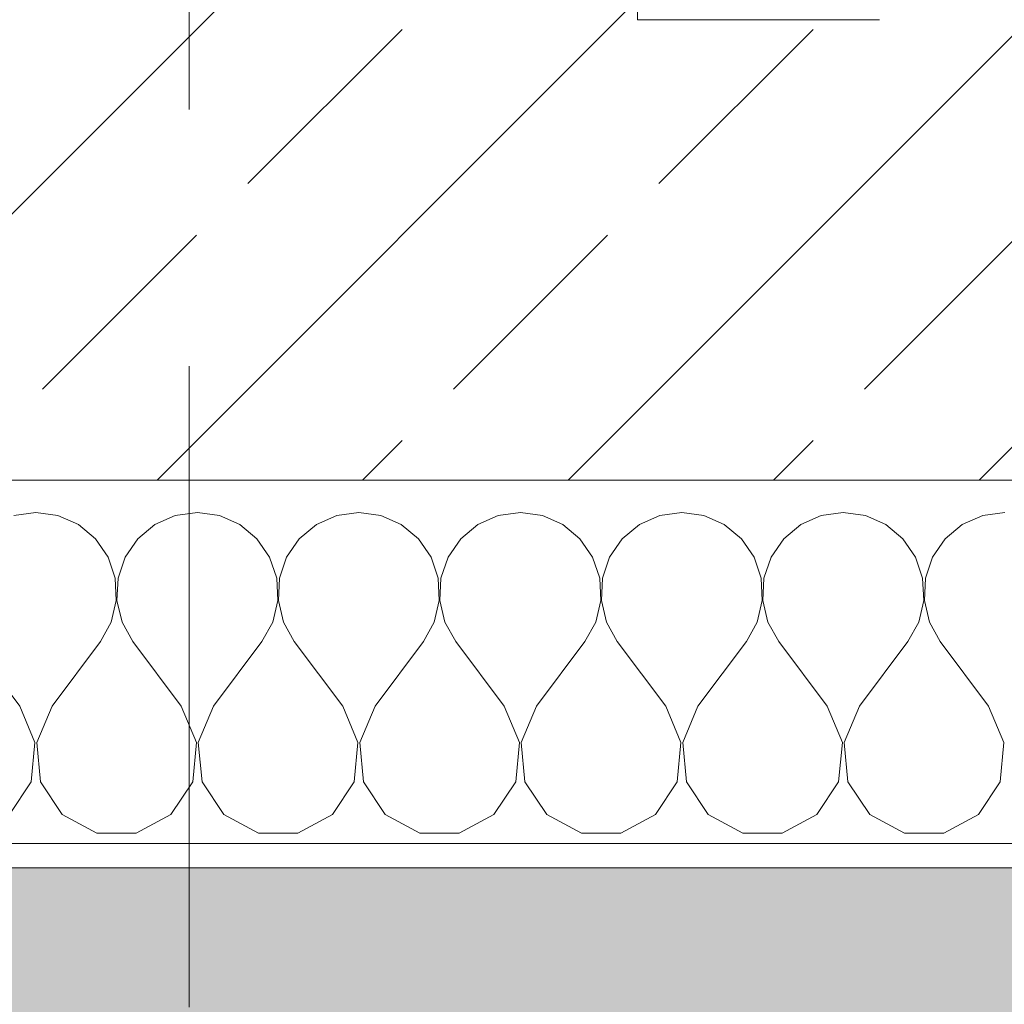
# Model space of a CAD drawing. Header units: metres. Extents: x -3.6 to 90.7, y -11.1 to 18.
# Tile 541 of 656: x 50.86 to 51.266, y -0.211 to 0.195. Entities that reach past the tile are written whole.
import ezdxf

# ---------------------------------------------------------------- set-up
doc = ezdxf.new("R2010")
doc.units = ezdxf.units.M
doc.header["$MEASUREMENT"] = 0
doc.linetypes.add('Strichlinie doppelt', pattern=[0.546806, 0.264583, -0.105833, 0.070556, -0.105833])
doc.linetypes.add('Untersicht', pattern=[0.1, 0.075, -0.025])
for name, color, linetype in [('152 - Bemaßung_ Beschriftung.Ausbau', 7, 'Continuous'), ('302 - Elemente.Schraffur', 7, 'Continuous'), ('451 - Universal.Achsen Raster', 7, 'Continuous'), ('603 - Struktur.Bodenplatte_ Decke Roh', 7, 'Continuous'), ('604 - Struktur.Wand Aussen', 7, 'Continuous'), ('Neubau_653 - Abdeckung.TB Verkofferung', 7, 'Continuous')]:
    doc.layers.add(name, color=color, linetype=linetype)
doc.styles.add('ERSTELLTER_STIL_2', font='txt')
doc.dimstyles.new('ERSTELLTER_STIL__1', dxfattribs={"dimtxt": 0.1, "dimasz": 0.0532, "dimexe": 0.18, "dimexo": 0.0625, "dimgap": 0, "dimtad": 1, "dimzin": 0, "dimdsep": 46, "dimtxsty": 'ERSTELLTER_STIL_2', "dimblk": 'ARROWHEAD_2', "dimblk1": 'ARROWHEAD_2', "dimblk2": 'ARROWHEAD_2', "dimcen": 0.09, "dimse1": 1, "dimse2": 1, "dimclrd": 7, "dimclre": 7, "dimclrt": 7, "dimazin": 0, "dimtfac": 1, "dimtdec": 4, "dimtmove": 0, "dimatfit": 3, "dimfxl": 1, "dimtolj": 1, "dimtzin": 0, "dimarcsym": 0})
doc.dimstyles.new('ERSTELLTER_STIL__2', dxfattribs={"dimtxt": 0.1, "dimasz": 0.0532, "dimexe": 0.18, "dimexo": 0.0625, "dimgap": 0, "dimtad": 1, "dimzin": 0, "dimdsep": 46, "dimtxsty": 'ERSTELLTER_STIL_2', "dimblk": 'ARROWHEAD_2', "dimblk1": 'ARROWHEAD_2', "dimblk2": 'ARROWHEAD_2', "dimcen": 0.09, "dimse1": 1, "dimse2": 1, "dimclrd": 7, "dimclre": 7, "dimclrt": 7, "dimazin": 0, "dimtfac": 1, "dimtdec": 4, "dimtmove": 2, "dimatfit": 3, "dimfxl": 1, "dimtolj": 1, "dimtzin": 0, "dimarcsym": 0})
doc.dimstyles.new('ERSTELLTER_STIL__3', dxfattribs={"dimtxt": 0.1, "dimasz": 0.0532, "dimexe": 0.18, "dimexo": 0.0625, "dimgap": 0, "dimtad": 1, "dimtih": 1, "dimtoh": 1, "dimzin": 0, "dimdsep": 46, "dimtxsty": 'ERSTELLTER_STIL_2', "dimblk": 'ARROWHEAD_2', "dimblk1": 'ARROWHEAD_2', "dimblk2": 'ARROWHEAD_2', "dimcen": 0.09, "dimse1": 1, "dimse2": 1, "dimclrd": 7, "dimclre": 7, "dimclrt": 7, "dimazin": 0, "dimtfac": 1, "dimtdec": 4, "dimtmove": 0, "dimatfit": 3, "dimfxl": 1, "dimtolj": 1, "dimtzin": 0, "dimarcsym": 0})

# ---------------------------------------------------------------- blocks, each defined once
blk = doc.blocks.new('*X86')
at = {"layer": '604 - Struktur.Wand Aussen', "color": 7, "linetype": 'Continuous', "lineweight": 5}
for p, q in [((50.86667, -0.00833), (50.85756, -0.0096)), ((50.87578, -0.0096), (50.86667, -0.00833)), ((50.88419, -0.01331), (50.87578, -0.0096)), ((50.92422, -0.0096), (50.91581, -0.01331)), ((50.93333, -0.00833), (50.92422, -0.0096)), ((50.94244, -0.0096), (50.93333, -0.00833)), ((50.95086, -0.01331), (50.94244, -0.0096)), ((50.99089, -0.0096), (50.98248, -0.01331)), ((51, -0.00833), (50.99089, -0.0096)), ((51.00911, -0.0096), (51, -0.00833)), ((51.01752, -0.01331), (51.00911, -0.0096)), ((51.05756, -0.0096), (51.04914, -0.01331)), ((51.06667, -0.00833), (51.05756, -0.0096)), ((51.07578, -0.0096), (51.06667, -0.00833)), ((51.08419, -0.01331), (51.07578, -0.0096)), ((51.12422, -0.0096), (51.11581, -0.01331)), ((51.13333, -0.00833), (51.12422, -0.0096)), ((51.14244, -0.0096), (51.13333, -0.00833)), ((51.15086, -0.01331), (51.14244, -0.0096)), ((51.19089, -0.0096), (51.18248, -0.01331)), ((51.2, -0.00833), (51.19089, -0.0096)), ((51.20911, -0.0096), (51.2, -0.00833)), ((51.21752, -0.01331), (51.20911, -0.0096)), ((51.25756, -0.0096), (51.24914, -0.01331)), ((51.26667, -0.00833), (51.25756, -0.0096)), ((50.89127, -0.01918), (50.88419, -0.01331)), ((50.91581, -0.01331), (50.90873, -0.01918)), ((50.95794, -0.01918), (50.95086, -0.01331)), ((50.98248, -0.01331), (50.97539, -0.01918)), ((51.02461, -0.01918), (51.01752, -0.01331)), ((51.04914, -0.01331), (51.04206, -0.01918)), ((51.09127, -0.01918), (51.08419, -0.01331)), ((51.11581, -0.01331), (51.10873, -0.01918)), ((51.15794, -0.01918), (51.15086, -0.01331)), ((51.18248, -0.01331), (51.17539, -0.01918)), ((51.22461, -0.01918), (51.21752, -0.01331)), ((51.24914, -0.01331), (51.24206, -0.01918)), ((50.89648, -0.02676), (50.89127, -0.01918)), ((50.90873, -0.01918), (50.90352, -0.02676)), ((50.96315, -0.02676), (50.95794, -0.01918)), ((50.97539, -0.01918), (50.97019, -0.02676)), ((51.02981, -0.02676), (51.02461, -0.01918)), ((51.04206, -0.01918), (51.03685, -0.02676)), ((51.09648, -0.02676), (51.09127, -0.01918)), ((51.10873, -0.01918), (51.10352, -0.02676)), ((51.16315, -0.02676), (51.15794, -0.01918)), ((51.17539, -0.01918), (51.17019, -0.02676)), ((51.22981, -0.02676), (51.22461, -0.01918)), ((51.24206, -0.01918), (51.23685, -0.02676)), ((50.89942, -0.03547), (50.89648, -0.02676)), ((50.90352, -0.02676), (50.90058, -0.03547)), ((50.96609, -0.03547), (50.96315, -0.02676)), ((50.97019, -0.02676), (50.96725, -0.03547)), ((51.03275, -0.03547), (51.02981, -0.02676)), ((51.03685, -0.02676), (51.03391, -0.03547)), ((51.09942, -0.03547), (51.09648, -0.02676)), ((51.10352, -0.02676), (51.10058, -0.03547)), ((51.16609, -0.03547), (51.16315, -0.02676)), ((51.17019, -0.02676), (51.16725, -0.03547)), ((51.23275, -0.03547), (51.22981, -0.02676)), ((51.23685, -0.02676), (51.23391, -0.03547)), ((50.89987, -0.04466), (50.89942, -0.03547)), ((50.90058, -0.03547), (50.90013, -0.04466)), ((50.96653, -0.04466), (50.96609, -0.03547)), ((50.96725, -0.03547), (50.9668, -0.04466)), ((51.0332, -0.04466), (51.03275, -0.03547)), ((51.03391, -0.03547), (51.03347, -0.04466)), ((51.09987, -0.04466), (51.09942, -0.03547)), ((51.10058, -0.03547), (51.10013, -0.04466)), ((51.16653, -0.04466), (51.16609, -0.03547)), ((51.16725, -0.03547), (51.1668, -0.04466)), ((51.2332, -0.04466), (51.23275, -0.03547)), ((51.23391, -0.03547), (51.23347, -0.04466)), ((50.89778, -0.05362), (50.89987, -0.04466)), ((50.90013, -0.04466), (50.90222, -0.05362)), ((50.96445, -0.05362), (50.96653, -0.04466)), ((50.9668, -0.04466), (50.96888, -0.05362)), ((51.03112, -0.05362), (51.0332, -0.04466)), ((51.03347, -0.04466), (51.03555, -0.05362)), ((51.09778, -0.05362), (51.09987, -0.04466)), ((51.10013, -0.04466), (51.10222, -0.05362)), ((51.16445, -0.05362), (51.16653, -0.04466)), ((51.1668, -0.04466), (51.16888, -0.05362)), ((51.23112, -0.05362), (51.2332, -0.04466)), ((51.23347, -0.04466), (51.23555, -0.05362)), ((50.89333, -0.06167), (50.89778, -0.05362)), ((50.90222, -0.05362), (50.90667, -0.06167)), ((50.96, -0.06167), (50.96445, -0.05362)), ((50.96888, -0.05362), (50.97333, -0.06167)), ((51.02667, -0.06167), (51.03112, -0.05362)), ((51.03555, -0.05362), (51.04, -0.06167)), ((51.09333, -0.06167), (51.09778, -0.05362)), ((51.10222, -0.05362), (51.10667, -0.06167)), ((51.16, -0.06167), (51.16445, -0.05362)), ((51.16888, -0.05362), (51.17333, -0.06167)), ((51.22667, -0.06167), (51.23112, -0.05362)), ((51.23555, -0.05362), (51.24, -0.06167)), ((50.86, -0.08833), (50.84, -0.06167)), ((50.87333, -0.08833), (50.89333, -0.06167)), ((50.92667, -0.08833), (50.90667, -0.06167)), ((50.94, -0.08833), (50.96, -0.06167)), ((50.99333, -0.08833), (50.97333, -0.06167)), ((51.00667, -0.08833), (51.02667, -0.06167)), ((51.06, -0.08833), (51.04, -0.06167)), ((51.07333, -0.08833), (51.09333, -0.06167)), ((51.12667, -0.08833), (51.10667, -0.06167)), ((51.14, -0.08833), (51.16, -0.06167)), ((51.19333, -0.08833), (51.17333, -0.06167)), ((51.20667, -0.08833), (51.22667, -0.06167)), ((51.26, -0.08833), (51.24, -0.06167)), ((50.86629, -0.1033), (50.86, -0.08833)), ((50.87333, -0.08833), (50.86705, -0.1033)), ((50.93295, -0.1033), (50.92667, -0.08833)), ((50.94, -0.08833), (50.93371, -0.1033)), ((50.99962, -0.1033), (50.99333, -0.08833)), ((51.00667, -0.08833), (51.00038, -0.1033)), ((51.06629, -0.1033), (51.06, -0.08833)), ((51.07333, -0.08833), (51.06705, -0.1033)), ((51.13295, -0.1033), (51.12667, -0.08833)), ((51.14, -0.08833), (51.13371, -0.1033)), ((51.19962, -0.1033), (51.19333, -0.08833)), ((51.20667, -0.08833), (51.20038, -0.1033)), ((51.26629, -0.1033), (51.26, -0.08833)), ((50.86475, -0.11947), (50.86629, -0.1033)), ((50.86705, -0.1033), (50.86858, -0.11947)), ((50.93142, -0.11947), (50.93295, -0.1033)), ((50.93371, -0.1033), (50.93525, -0.11947)), ((50.99808, -0.11947), (50.99962, -0.1033)), ((51.00038, -0.1033), (51.00192, -0.11947)), ((51.06475, -0.11947), (51.06629, -0.1033)), ((51.06705, -0.1033), (51.06858, -0.11947)), ((51.13142, -0.11947), (51.13295, -0.1033)), ((51.13371, -0.1033), (51.13525, -0.11947)), ((51.19808, -0.11947), (51.19962, -0.1033)), ((51.20038, -0.1033), (51.20192, -0.11947)), ((51.26475, -0.11947), (51.26629, -0.1033)), ((50.85576, -0.13299), (50.86475, -0.11947)), ((50.86858, -0.11947), (50.87757, -0.13299)), ((50.92243, -0.13299), (50.93142, -0.11947)), ((50.93525, -0.11947), (50.94424, -0.13299)), ((50.9891, -0.13299), (50.99808, -0.11947)), ((51.00192, -0.11947), (51.0109, -0.13299)), ((51.05576, -0.13299), (51.06475, -0.11947)), ((51.06858, -0.11947), (51.07757, -0.13299)), ((51.12243, -0.13299), (51.13142, -0.11947)), ((51.13525, -0.11947), (51.14424, -0.13299)), ((51.1891, -0.13299), (51.19808, -0.11947)), ((51.20192, -0.11947), (51.2109, -0.13299)), ((51.25576, -0.13299), (51.26475, -0.11947)), ((50.87757, -0.13299), (50.89188, -0.14066)), ((50.90812, -0.14066), (50.92243, -0.13299)), ((50.94424, -0.13299), (50.95855, -0.14066)), ((50.97479, -0.14066), (50.9891, -0.13299)), ((51.0109, -0.13299), (51.02521, -0.14066)), ((51.04145, -0.14066), (51.05576, -0.13299)), ((51.07757, -0.13299), (51.09188, -0.14066)), ((51.10812, -0.14066), (51.12243, -0.13299)), ((51.14424, -0.13299), (51.15855, -0.14066)), ((51.17479, -0.14066), (51.1891, -0.13299)), ((51.2109, -0.13299), (51.22521, -0.14066)), ((51.24145, -0.14066), (51.25576, -0.13299)), ((50.89188, -0.14066), (50.90812, -0.14066)), ((50.95855, -0.14066), (50.97479, -0.14066)), ((51.02521, -0.14066), (51.04145, -0.14066)), ((51.09188, -0.14066), (51.10812, -0.14066)), ((51.15855, -0.14066), (51.17479, -0.14066)), ((51.22521, -0.14066), (51.24145, -0.14066))]:
    blk.add_line(p, q, dxfattribs=at)
blk = doc.blocks.new('*D352')
at = {"layer": '152 - Bemaßung_ Beschriftung.Ausbau', "color": 7, "linetype": 'Continuous', "lineweight": 5}
for p, q in [((-1.71, 0.02521), (-1.64, -0.01521)), ((-1.675, -0.145), (-1.675, 0.005)), ((-1.71, -0.12479), (-1.64, -0.16521)), ((-1.6225, -0.145), (-1.7275, -0.145)), ((-1.675, -0.17923), (-1.675, -0.145))]:
    blk.add_line(p, q, dxfattribs=at)
at = {"layer": '152 - Bemaßung_ Beschriftung.Ausbau', "color": 7, "lineweight": 5, "insert": (-1.68664, -0.14589), "char_height": 0.1, "attachment_point": 7, "rotation": 90, "style": 'ERSTELLTER_STIL_2'}
blk.add_mtext('\\A1;{\\pql;\\fArial|b0|i0|c0|p38;15}', dxfattribs=at)
blk = doc.blocks.new('ARROWHEAD_2')
at = {"color": 0, "linetype": 'Continuous', "lineweight": 0}
for p, q in [((-0.3781, -0.655), (0.3781, 0.655)), ((0, 0), (-1, 0))]:
    blk.add_line(p, q, dxfattribs=at)
blk = doc.blocks.new('*D353')
at = {"layer": '152 - Bemaßung_ Beschriftung.Ausbau', "color": 7, "linetype": 'Continuous', "lineweight": 5}
for p, q in [((-1.71, 0.02521), (-1.64, -0.01521)), ((-1.675, -0.145), (-1.675, 0.005))]:
    blk.add_line(p, q, dxfattribs=at)
blk = doc.blocks.new('*D362')
at = {"layer": '152 - Bemaßung_ Beschriftung.Ausbau', "color": 7, "linetype": 'Continuous', "lineweight": 5}
for p, q in [((-2.21, 0.02521), (-2.14, -0.01521)), ((-2.175, -0.145), (-2.175, 0.005)), ((-2.21, -0.12479), (-2.14, -0.16521)), ((-2.1225, -0.145), (-2.2275, -0.145)), ((-2.175, -0.17923), (-2.175, -0.145))]:
    blk.add_line(p, q, dxfattribs=at)
at = {"layer": '152 - Bemaßung_ Beschriftung.Ausbau', "color": 7, "lineweight": 5, "insert": (-2.1845, -0.14511), "char_height": 0.1, "attachment_point": 7, "rotation": 90, "style": 'ERSTELLTER_STIL_2'}
blk.add_mtext('\\A1;{\\pql;\\fArial|b0|i0|c0|p38;15}', dxfattribs=at)
blk = doc.blocks.new('*D363')
at = {"layer": '152 - Bemaßung_ Beschriftung.Ausbau', "color": 7, "linetype": 'Continuous', "lineweight": 5}
for p, q in [((-2.21, 0.27019), (-2.14, 0.22978)), ((-2.14, 0.22479), (-2.21, 0.26521)), ((-2.1225, 0.245), (-2.2275, 0.245)), ((-2.175, 0.005), (-2.175, 0.245)), ((-2.21, 0.02521), (-2.14, -0.01521)), ((-2.1225, 0.005), (-2.2275, 0.005)), ((-2.175, -0.145), (-2.175, 0.005))]:
    blk.add_line(p, q, dxfattribs=at)
at = {"layer": '152 - Bemaßung_ Beschriftung.Ausbau', "color": 7, "lineweight": 5, "insert": (-2.195, 0.04911), "char_height": 0.1, "attachment_point": 7, "rotation": 90, "style": 'ERSTELLTER_STIL_2'}
blk.add_mtext('\\A1;{\\pql;\\fArial|b0|i0|c0|p38;24}', dxfattribs=at)
blk = doc.blocks.new('*D407')
at = {"layer": '152 - Bemaßung_ Beschriftung.Ausbau', "color": 7, "linetype": 'Continuous', "lineweight": 5}
for p, q in [((50.33999, -4.1125), (50.33999, -4.0075)), ((51.55, -4.1125), (51.55, -4.0075)), ((50.3602, -4.025), (50.31978, -4.095)), ((51.57021, -4.025), (51.52979, -4.095)), ((50.33999, -4.06), (51.55, -4.06))]:
    blk.add_line(p, q, dxfattribs=at)
at = {"layer": '152 - Bemaßung_ Beschriftung.Ausbau', "color": 7, "lineweight": 5, "insert": (50.81197, -4.04), "char_height": 0.1, "attachment_point": 7, "style": 'ERSTELLTER_STIL_2'}
blk.add_mtext('\\A1;{\\pql;\\fArial|b0|i0|c0|p38;1,21}', dxfattribs=at)
blk = doc.blocks.new('*D444')
at = {"layer": '152 - Bemaßung_ Beschriftung.Ausbau', "color": 7, "linetype": 'Continuous', "lineweight": 5}
for p, q in [((47.56749, -4.6125), (47.56749, -4.5075)), ((50.85997, -4.6125), (50.85997, -4.5075)), ((47.5877, -4.525), (47.54728, -4.595)), ((50.88018, -4.525), (50.83977, -4.595)), ((47.56749, -4.56), (50.85997, -4.56))]:
    blk.add_line(p, q, dxfattribs=at)
at = {"layer": '152 - Bemaßung_ Beschriftung.Ausbau', "color": 7, "lineweight": 5, "char_height": 0.1, "attachment_point": 7, "style": 'ERSTELLTER_STIL_2'}
for s, insert in [('\\A1;{\\pql;\\fArial|b0|i0|c0|p38;15\\fArial|b0|i0|c0|p38;\\A1{\\H.66x;\\S75^  ;}}', (47.58772, -4.54165)), ('\\A1;{\\pql;\\fArial|b0|i0|c0|p38;14\\fArial|b0|i0|c0|p38;\\A1{\\H.66x;\\S5^  ;}}', (50.63789, -4.54109)), ('\\A1;{\\pql;\\fArial|b0|i0|c0|p38;3,29\\fArial|b0|i0|c0|p38;\\A1{\\H.66x;\\S25^  ;}}', (49.05566, -4.55941))]:
    blk.add_mtext(s, dxfattribs=dict(at, insert=insert))
blk = doc.blocks.new('*D445')
at = {"layer": '152 - Bemaßung_ Beschriftung.Ausbau', "color": 7, "linetype": 'Continuous', "lineweight": 5}
for p, q in [((50.85997, -4.6125), (50.85997, -4.5075)), ((51.00497, -4.6125), (51.00497, -4.5075)), ((50.88018, -4.525), (50.83977, -4.595)), ((51.02518, -4.525), (50.98477, -4.595)), ((50.85997, -4.56), (51.00497, -4.56))]:
    blk.add_line(p, q, dxfattribs=at)
blk = doc.blocks.new('*D446')
at = {"layer": '152 - Bemaßung_ Beschriftung.Ausbau', "color": 7, "linetype": 'Continuous', "lineweight": 5}
for p, q in [((51.00497, -4.6125), (51.00497, -4.5075)), ((54.46498, -4.6125), (54.46498, -4.5075)), ((51.02518, -4.525), (50.98477, -4.595)), ((54.48518, -4.525), (54.44477, -4.595)), ((51.00497, -4.56), (54.46498, -4.56))]:
    blk.add_line(p, q, dxfattribs=at)
at = {"layer": '152 - Bemaßung_ Beschriftung.Ausbau', "color": 7, "lineweight": 5, "char_height": 0.1, "attachment_point": 7, "style": 'ERSTELLTER_STIL_2'}
for s, insert in [('\\A1;{\\pql;\\fArial|b0|i0|c0|p38;3,46}', (52.52606, -4.54)), ('\\A1;{\\pql;\\fArial|b0|i0|c0|p38;14}', (54.29297, -4.54))]:
    blk.add_mtext(s, dxfattribs=dict(at, insert=insert))
blk = doc.blocks.new('*D484')
at = {"layer": '152 - Bemaßung_ Beschriftung.Ausbau', "color": 7, "linetype": 'Continuous', "lineweight": 5}
for p, q in [((50.77999, -5.1125), (50.77999, -5.0075)), ((51.07999, -5.1125), (51.07999, -5.0075)), ((50.8002, -5.025), (50.75978, -5.095)), ((51.1002, -5.025), (51.05978, -5.095)), ((50.77999, -5.06), (51.07999, -5.06))]:
    blk.add_line(p, q, dxfattribs=at)
at = {"layer": '152 - Bemaßung_ Beschriftung.Ausbau', "color": 7, "lineweight": 5, "insert": (50.8541, -5.04), "char_height": 0.1, "attachment_point": 7, "style": 'ERSTELLTER_STIL_2'}
blk.add_mtext('\\A1;{\\pql;\\fArial|b0|i0|c0|p38;30}', dxfattribs=at)
blk = doc.blocks.new('*D485')
at = {"layer": '152 - Bemaßung_ Beschriftung.Ausbau', "color": 7, "linetype": 'Continuous', "lineweight": 5}
for p, q in [((51.07999, -5.1125), (51.07999, -5.0075)), ((54.37999, -5.1125), (54.37999, -5.0075)), ((51.1002, -5.025), (51.05978, -5.095)), ((54.4002, -5.025), (54.35978, -5.095)), ((51.07999, -5.06), (54.37999, -5.06))]:
    blk.add_line(p, q, dxfattribs=at)
at = {"layer": '152 - Bemaßung_ Beschriftung.Ausbau', "color": 7, "lineweight": 5, "insert": (52.59696, -5.04), "char_height": 0.1, "attachment_point": 7, "style": 'ERSTELLTER_STIL_2'}
blk.add_mtext('\\A1;{\\pql;\\fArial|b0|i0|c0|p38;3,30}', dxfattribs=at)
blk = doc.blocks.new('*D494')
at = {"layer": '152 - Bemaßung_ Beschriftung.Ausbau', "color": 7, "linetype": 'Continuous', "lineweight": 5}
for p, q in [((-0.165, -5.6125), (-0.165, -5.5075)), ((62.42503, -5.6125), (62.42503, -5.5075)), ((-0.14479, -5.525), (-0.18521, -5.595)), ((62.40482, -5.595), (62.44523, -5.525)), ((-0.19923, -5.56), (-0.165, -5.56)), ((-0.165, -5.56), (62.42503, -5.56)), ((62.42503, -5.56), (62.45926, -5.56))]:
    blk.add_line(p, q, dxfattribs=at)
at = {"layer": '152 - Bemaßung_ Beschriftung.Ausbau', "color": 7, "lineweight": 5, "insert": (30.95904, -5.54), "char_height": 0.1, "attachment_point": 7, "style": 'ERSTELLTER_STIL_2'}
blk.add_mtext('\\A1;{\\pql;\\fArial|b0|i0|c0|p38;62,59}', dxfattribs=at)

msp = doc.modelspace()

# ---------------------------------------------------------------- hatches: boundary and pattern name
at = {"layer": '302 - Elemente.Schraffur', "linetype": 'Continuous', "lineweight": 0, "true_color": 0x191919}
msp.add_hatch(color=250, dxfattribs=at).paths.add_polyline_path([(43.72998, -3.31), (55.22, -3.31), (55.22001, -0.155), (43.73, -0.155)])
at = {"layer": '604 - Struktur.Wand Aussen', "linetype": 'Continuous', "lineweight": 0, "true_color": 0x000000}
h = msp.add_hatch(dxfattribs=at)
h.set_pattern_fill('Beton__Stahlbeton_0001', color=18, style=0, pattern_type=2)
h.set_pattern_definition([(45, (0, 0), (-0.0848528, 0.0848528), []), (45, (-0.04243, 0.04243), (-0.0848528, 0.0848528), [0.09, -0.03])])
h.paths.add_polyline_path([(50.33999, 0.125), (50.27999, 0.125), (50.27999, 0.005), (51.61, 0.005), (51.61, 0.125), (51.55, 0.125), (51.55, 0.195), (51.55, 0.245), (50.33999, 0.245), (50.33999, 0.195)])
h = msp.add_hatch(dxfattribs=at)
h.set_pattern_fill('Verputz_0001', color=18, style=0, pattern_type=2)
h.set_pattern_definition([(0, (0, 0), (0, 0.08660254), [0, -0.05]), (0, (0.025, 0.0433), (0, 0.08660254), [0, -0.05])])
h.paths.add_polyline_path([(50.24999, -0.155), (51.64, -0.155), (51.64, -0.145), (50.24999, -0.145)])

# ---------------------------------------------------------------- linework, layer by layer
at = {"layer": '451 - Universal.Achsen Raster', "color": 160, "linetype": 'Strichlinie doppelt', "lineweight": 9, "true_color": 0x3232ff}
msp.add_line((50.92999, -10.585), (50.92999, 16.355), dxfattribs=at)
at = {"layer": '603 - Struktur.Bodenplatte_ Decke Roh', "color": 7, "linetype": 'Continuous', "lineweight": 18, "flags": 128}
msp.add_lwpolyline([(-0.015, 0.005), (62.27503, 0.005), (62.27503, 13.695), (50.77999, 13.695), (50.77999, 13.455), (50.77999, 12.99998), (50.84002, 12.99998), (50.84002, 8.58498), (49.03003, 8.58498), (49.03003, 8.72498), (47.41002, 8.72498), (47.41002, 12.99998), (47.47999, 12.99998), (47.47999, 13.455), (47.47999, 13.695), (14.77999, 13.695)], dxfattribs=at)
at = {"layer": '604 - Struktur.Wand Aussen', "color": 7, "linetype": 'Continuous', "lineweight": 13}
msp.add_line((50.27999, 0.005), (51.61, 0.005), dxfattribs=at)
at = {"layer": '604 - Struktur.Wand Aussen', "color": 7, "linetype": 'Continuous', "lineweight": 5}
msp.add_line((50.27999, -0.145), (51.61, -0.145), dxfattribs=at)
at = {"layer": '604 - Struktur.Wand Aussen', "color": 7, "linetype": 'Continuous', "lineweight": 5, "flags": 128}
msp.add_lwpolyline([(50.24999, -0.155), (51.64, -0.155)], dxfattribs=at)
at = {"layer": 'Neubau_653 - Abdeckung.TB Verkofferung', "color": 1, "linetype": 'Untersicht', "lineweight": 9}
for q in [(51.11499, 0.74948), (62.02503, 0.19498)]:
    msp.add_line((51.11499, 0.19498), q, dxfattribs=at)

# ---------------------------------------------------------------- block references
at = {"layer": '604 - Struktur.Wand Aussen', "color": 7, "lineweight": 18}
msp.add_blockref('*X86', (0, 0), dxfattribs=at)

# ---------------------------------------------------------------- dimensions: what is measured, and where the dimension line sits
at = {"layer": '152 - Bemaßung_ Beschriftung.Ausbau', "color": 7, "linetype": 'Continuous', "lineweight": 5}
for base, p1, p2, picture, middle in [((50.85997, -4.56), (47.56749, 0.70998), (50.85997, 3.25249), '*D444', (49.35872, -4.49)), ((51.004975, -4.5599999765), (50.859975, 3.2524911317), (51.004975, 3.2524911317), '*D445', (50.8491830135, -4.4899999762)), ((54.46498, -4.56), (51.00497, 3.25249), (54.46498, 2.94998), '*D446', (52.65594, -4.49)), ((51.07999, -5.06), (50.77999, 0.69998), (51.07999, 0.69998), '*D484', (50.93034, -4.99)), ((54.37999, -5.06), (51.07999, 0.69998), (54.37999, 0.69998), '*D485', (52.72684, -4.99)), ((51.55, -4.06), (50.33999, 0.125), (51.55, 0.125), '*D407', (50.94185, -3.99)), ((62.42503, -5.56), (-0.165, -0.145), (62.42503, -0.145), '*D494', (31.12704, -5.49))]:
    dim = msp.add_linear_dim(base=base, p1=p1, p2=p2, dimstyle='ERSTELLTER_STIL__3', dxfattribs=at)
    dim.commit()
    dim.dimension.update_dxf_attribs({"geometry": picture, "text_midpoint": middle, "dimtype": 160})
for base, p1, p2, dimstyle, picture, middle in [((-2.175, 0.245), (62.27503, 0.005), (0.68999, 0.245), 'ERSTELLTER_STIL__1', '*D363', (-2.245, 0.12535)), ((-2.175, 0.005), (-0.165, -0.145), (62.27503, 0.005), 'ERSTELLTER_STIL__2', '*D362', (-2.2345, -0.06888)), ((-1.675, 0.005), (-0.165, -0.145), (62.27503, 0.005), 'ERSTELLTER_STIL__2', '*D352', (-1.73664, -0.06965)), ((-1.675, 0.005), (62.275025, 0.005), (-0.015, 0.005), 'ERSTELLTER_STIL__1', '*D353', (-1.7450000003, 0.001853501))]:
    dim = msp.add_linear_dim(base=base, p1=p1, p2=p2, angle=90, dimstyle=dimstyle, dxfattribs=at)
    dim.commit()
    dim.dimension.update_dxf_attribs({"geometry": picture, "text_midpoint": middle, "dimtype": 160, "text_rotation": 90})

doc.saveas('drawing.dxf')
